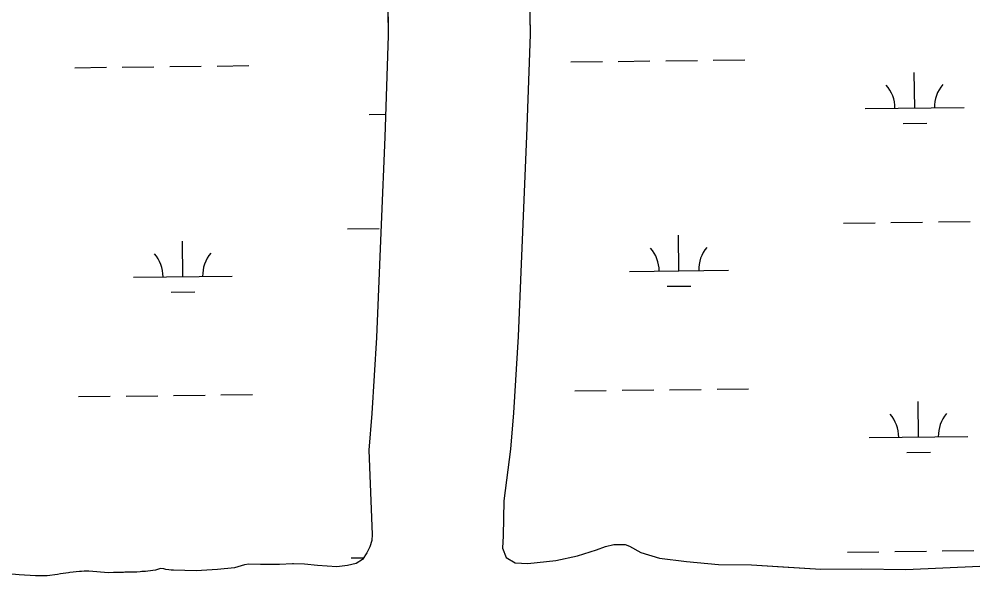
# Model space of a CAD drawing. Extents: x 3684037 to 3722149, y 433263 to 459021.
# Drawn here: x 3690097 to 3691066, y 448660 to 449222 of the extents above; entities that cross this region are included whole.
import ezdxf

# ---------------------------------------------------------------- set-up
doc = ezdxf.new("R2010")
doc.units = 0
doc.layers.add('V-TOPO-SHOR', color=7, linetype='Continuous')
doc.layers.add('V-WETL-SWMP', color=7, linetype='Continuous')

msp = doc.modelspace()

# ---------------------------------------------------------------- linework, layer by layer
at = {"layer": 'V-TOPO-SHOR'}
for p, q in [((3690325.33, 448670.6), (3690315.07, 448667.66)), ((3690329.65, 448671.53), (3690325.33, 448670.6)), ((3690341.55, 448671.07), (3690329.65, 448671.53)), ((3690360.84, 448671.01), (3690341.55, 448671.07)), ((3690373.81, 448671.81), (3690360.84, 448671.01)), ((3690375.02, 448671.78), (3690373.81, 448671.81)), ((3690097.37, 448660.54), (3690090.13, 448661.3)), ((3690113.98, 448659.58), (3690097.37, 448660.54)), ((3690136.19, 448661.06), (3690125.76, 448659.65)), ((3690139.13, 448661.61), (3690136.19, 448661.06)), ((3690147.42, 448662.74), (3690139.13, 448661.61)), ((3690148.49, 448663.01), (3690147.42, 448662.74)), ((3690158.4, 448663.88), (3690148.49, 448663.01)), ((3690160.54, 448663.89), (3690158.4, 448663.88)), ((3690163.21, 448664.44), (3690160.54, 448663.89)), ((3690164.82, 448664.19), (3690163.21, 448664.44)), ((3690167.76, 448664.47), (3690164.82, 448664.19)), ((3690187.59, 448662.46), (3690167.76, 448664.47)), ((3690192.67, 448663.02), (3690187.59, 448662.46)), ((3690200.17, 448663.07), (3690192.67, 448663.02)), ((3690202.85, 448662.82), (3690200.17, 448663.07)), ((3690204.18, 448663.37), (3690202.85, 448662.82)), ((3690207.66, 448663.39), (3690204.18, 448663.37)), ((3690210.08, 448663.14), (3690207.66, 448663.39)), ((3690216.5, 448663.18), (3690210.08, 448663.14)), ((3690219.71, 448663.46), (3690216.5, 448663.18)), ((3690221.58, 448664.01), (3690219.71, 448663.46)), ((3690225.06, 448664.03), (3690221.58, 448664.01)), ((3690227.47, 448664.32), (3690225.06, 448664.03)), ((3690235.23, 448665.44), (3690227.47, 448664.32)), ((3690239.24, 448666.53), (3690235.23, 448665.44)), ((3690240.57, 448667.08), (3690239.24, 448666.53)), ((3690243.79, 448666.56), (3690240.57, 448667.08)), ((3690245.67, 448666.04), (3690243.79, 448666.56)), ((3690248.89, 448665.52), (3690245.67, 448666.04)), ((3690251.03, 448665.27), (3690248.89, 448665.52)), ((3690253.44, 448665.29), (3690251.03, 448665.27)), ((3690276.34, 448664.53), (3690253.44, 448665.29)), ((3690298.14, 448665.93), (3690276.34, 448664.53)), ((3690315.07, 448667.66), (3690298.14, 448665.93)), ((3690125.76, 448659.65), (3690113.98, 448659.58))]:
    msp.add_line(p, q, dxfattribs=at)
for points in [[(3690470.81, 449297.37), (3690469.64, 449284.95), (3690470.8, 449205.99), (3690467.17, 449103.32), (3690463.45, 449014.79), (3690458.9, 448900.6), (3690454.12, 448823.58), (3690451.06, 448786.71), (3690454.56, 448701.52)], [(3690613.09, 449285.85), (3690614.24, 449206.9), (3690610.61, 449104.22), (3690606.89, 449015.69), (3690602.35, 448901.5), (3690597.57, 448824.48), (3690594.51, 448787.61), (3690587.6, 448735.58), (3690587.17, 448700.1)], [(3690454.56, 448701.52), (3690454.06, 448695.39), (3690452.12, 448689.07), (3690449.27, 448682.74), (3690444.62, 448676.04), (3690438.16, 448672.22), (3690429.7, 448670), (3690418.71, 448668.67), (3690399.06, 448669.99), (3690386.07, 448671.53), (3690375.02, 448671.78)], [(3690587.17, 448700.1), (3690586.27, 448687.58), (3690589.95, 448678.06), (3690599.2, 448672.85), (3690612.04, 448671.94), (3690640.33, 448675.08), (3690662.35, 448679.83), (3690681.41, 448685.88), (3690690.6, 448689.23), (3690699.15, 448691.25), (3690710.34, 448691.33), (3690714.96, 448689.71), (3690726.19, 448683.19), (3690745.32, 448677.39), (3690772.67, 448673.94), (3690804.94, 448671.18), (3690838.19, 448670.73), (3690870.13, 448668.63), (3690908.33, 448666.24), (3690949.48, 448666.5), (3690994.25, 448666.12), (3691069.28, 448669.22)]]:
    msp.add_lwpolyline(points, dxfattribs=at)
at = {"layer": 'V-WETL-SWMP'}
for p, q in [((3690469.64, 449284.95), (3690470.8, 449206)), ((3690613.09, 449285.85), (3690614.24, 449206.9)), ((3690470.8, 449206), (3690467.17, 449103.32)), ((3690614.24, 449206.9), (3690610.61, 449104.22)), ((3690153.66, 449173.44), (3690185.66, 449173.81)), ((3690201.66, 449173.99), (3690233.66, 449174.37)), ((3690249.66, 449174.55), (3690281.65, 449174.92)), ((3690297.65, 449175.11), (3690329.65, 449175.48)), ((3690655.53, 449179.27), (3690687.53, 449179.65)), ((3690703.53, 449179.83), (3690735.53, 449180.21)), ((3690751.53, 449180.39), (3690783.52, 449180.76)), ((3690799.52, 449180.95), (3690831.52, 449181.32)), ((3691003.42, 449132.58), (3691003, 449168.57)), ((3690451.55, 449126.16), (3690467.98, 449126.35)), ((3690953.42, 449132), (3691053.41, 449133.16)), ((3690991.6, 449117.01), (3691015.6, 449117.29)), ((3690467.17, 449103.32), (3690463.45, 449014.79)), ((3690610.61, 449104.22), (3690606.89, 449015.69)), ((3690429.49, 449010.46), (3690461.48, 449010.83)), ((3690463.45, 449014.79), (3690458.9, 448900.6)), ((3690606.89, 449015.69), (3690602.35, 448901.5)), ((3690931.36, 449016.3), (3690963.35, 449016.67)), ((3690979.35, 449016.86), (3691011.35, 449017.23)), ((3691027.35, 449017.42), (3691059.35, 449017.79)), ((3690764.84, 448967.93), (3690764.43, 449003.93)), ((3690262.97, 448962.09), (3690262.55, 448998.09)), ((3690212.98, 448961.51), (3690312.97, 448962.67)), ((3690714.85, 448967.35), (3690814.84, 448968.51)), ((3690753.02, 448952.36), (3690777.02, 448952.64)), ((3690251.15, 448946.52), (3690275.15, 448946.8)), ((3690458.9, 448900.6), (3690454.12, 448823.58)), ((3690602.35, 448901.5), (3690597.57, 448824.48)), ((3690659.4, 448846.62), (3690691.4, 448846.99)), ((3690707.4, 448847.18), (3690739.4, 448847.55)), ((3690755.4, 448847.74), (3690787.4, 448848.11)), ((3690803.39, 448848.3), (3690835.39, 448848.67)), ((3690157.53, 448840.78), (3690189.53, 448841.16)), ((3690205.53, 448841.34), (3690237.53, 448841.71)), ((3690253.53, 448841.9), (3690285.52, 448842.27)), ((3690301.52, 448842.46), (3690333.52, 448842.83)), ((3691007.29, 448799.92), (3691006.87, 448835.92)), ((3690454.12, 448823.58), (3690451.06, 448786.71)), ((3690597.57, 448824.48), (3690594.51, 448787.61)), ((3690957.29, 448799.34), (3691057.28, 448800.51)), ((3690451.06, 448786.71), (3690454.56, 448701.52)), ((3690594.51, 448787.61), (3690587.6, 448735.58)), ((3690995.47, 448784.36), (3691019.47, 448784.63)), ((3690587.6, 448735.58), (3690587.17, 448700.1)), ((3690454.56, 448701.52), (3690454.06, 448695.39)), ((3690587.17, 448700.1), (3690586.27, 448687.58)), ((3690454.06, 448695.39), (3690452.12, 448689.07)), ((3690690.6, 448689.23), (3690699.15, 448691.25)), ((3690699.15, 448691.25), (3690710.34, 448691.32)), ((3690710.34, 448691.32), (3690714.96, 448689.71)), ((3690714.96, 448689.71), (3690726.19, 448683.19)), ((3690449.27, 448682.74), (3690444.63, 448676.04)), ((3690452.12, 448689.07), (3690449.27, 448682.74)), ((3690586.27, 448687.58), (3690589.95, 448678.06)), ((3690640.33, 448675.08), (3690662.35, 448679.83)), ((3690662.35, 448679.83), (3690681.41, 448685.88)), ((3690681.41, 448685.88), (3690690.6, 448689.23)), ((3690726.19, 448683.19), (3690745.32, 448677.39)), ((3690935.23, 448683.65), (3690967.23, 448684.02)), ((3690983.22, 448684.2), (3691015.22, 448684.58)), ((3691031.22, 448684.76), (3691063.22, 448685.14)), ((3690325.33, 448670.6), (3690315.07, 448667.66)), ((3690329.65, 448671.53), (3690325.33, 448670.6)), ((3690341.55, 448671.07), (3690329.65, 448671.53)), ((3690360.84, 448671.01), (3690341.55, 448671.07)), ((3690373.81, 448671.81), (3690360.84, 448671.01)), ((3690386.07, 448671.53), (3690373.81, 448671.81)), ((3690399.06, 448669.99), (3690386.07, 448671.53)), ((3690418.72, 448668.67), (3690399.06, 448669.99)), ((3690429.7, 448670), (3690418.72, 448668.67)), ((3690438.16, 448672.22), (3690429.7, 448670)), ((3690433.36, 448677.81), (3690445.95, 448677.95)), ((3690444.63, 448676.04), (3690438.16, 448672.22)), ((3690589.95, 448678.06), (3690599.2, 448672.85)), ((3690599.2, 448672.85), (3690612.04, 448671.94)), ((3690612.04, 448671.94), (3690640.33, 448675.08)), ((3690745.32, 448677.39), (3690772.67, 448673.94)), ((3690772.67, 448673.94), (3690804.94, 448671.18)), ((3690804.94, 448671.18), (3690838.19, 448670.73)), ((3690838.19, 448670.73), (3690908.33, 448666.24)), ((3690113.98, 448659.58), (3690097.37, 448660.54)), ((3690136.19, 448661.06), (3690125.76, 448659.65)), ((3690139.13, 448661.61), (3690136.19, 448661.06)), ((3690147.42, 448662.74), (3690139.13, 448661.61)), ((3690148.49, 448663.01), (3690147.42, 448662.74)), ((3690158.4, 448663.88), (3690148.49, 448663.01)), ((3690160.54, 448663.89), (3690158.4, 448663.88)), ((3690163.21, 448664.44), (3690160.54, 448663.89)), ((3690164.82, 448664.19), (3690163.21, 448664.44)), ((3690167.76, 448664.47), (3690164.82, 448664.19)), ((3690187.59, 448662.46), (3690167.76, 448664.47)), ((3690192.67, 448663.02), (3690187.59, 448662.46)), ((3690200.17, 448663.07), (3690192.67, 448663.02)), ((3690202.85, 448662.82), (3690200.17, 448663.07)), ((3690204.18, 448663.37), (3690202.85, 448662.82)), ((3690207.66, 448663.39), (3690204.18, 448663.37)), ((3690210.08, 448663.14), (3690207.66, 448663.39)), ((3690216.5, 448663.18), (3690210.08, 448663.14)), ((3690219.71, 448663.46), (3690216.5, 448663.18)), ((3690221.58, 448664.01), (3690219.71, 448663.46)), ((3690225.06, 448664.03), (3690221.58, 448664.01)), ((3690227.47, 448664.32), (3690225.06, 448664.03)), ((3690235.23, 448665.44), (3690227.47, 448664.32)), ((3690239.24, 448666.53), (3690235.23, 448665.44)), ((3690240.57, 448667.08), (3690239.24, 448666.53)), ((3690243.79, 448666.56), (3690240.57, 448667.08)), ((3690245.67, 448666.04), (3690243.79, 448666.56)), ((3690248.89, 448665.52), (3690245.67, 448666.04)), ((3690251.03, 448665.27), (3690248.89, 448665.52)), ((3690253.44, 448665.29), (3690251.03, 448665.27)), ((3690276.34, 448664.53), (3690253.44, 448665.29)), ((3690266.43, 448664.86), (3690266.43, 448665.43)), ((3690298.14, 448665.93), (3690276.34, 448664.53)), ((3690315.07, 448667.66), (3690298.14, 448665.93)), ((3690908.33, 448666.24), (3690949.48, 448666.5)), ((3690949.48, 448666.5), (3690994.25, 448666.12)), ((3690994.25, 448666.12), (3691069.28, 448669.22)), ((3690125.76, 448659.65), (3690113.98, 448659.58))]:
    msp.add_line(p, q, dxfattribs=at)
for centre, start, end in [((3690948.17, 449132.41), 359.89487, 41.43853), ((3691058.65, 449133.69), 139.89486, 181.43852), ((3690709.6, 448967.76), 359.89487, 41.43853), ((3690820.08, 448969.05), 139.89486, 181.43852), ((3690207.73, 448961.92), 359.89487, 41.43853), ((3690318.21, 448963.21), 139.89486, 181.43852), ((3690952.04, 448799.76), 359.89487, 41.43853), ((3691062.52, 448801.04), 139.89486, 181.43852)]:
    msp.add_arc(centre, 35.25, start, end, dxfattribs=at)

doc.saveas('drawing.dxf')
